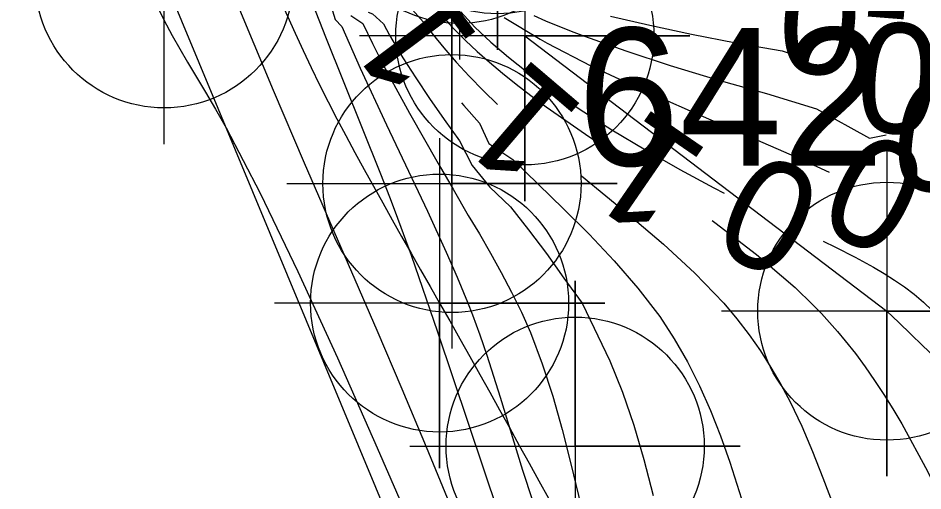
# Model space of a CAD drawing. Extents: x 2602990 to 2605851, y 618069 to 619180.
# Drawn here: x 2604052.46 to 2604068.89, y 618400.76 to 618409.35 of the extents above; entities that cross this region are included whole.
import ezdxf

# ---------------------------------------------------------------- set-up
doc = ezdxf.new("R2010")
doc.units = 0
for name, color, linetype in [('DTM Contours Major', 7, 'Continuous'), ('DTM Contours Major Text', 7, 'Continuous'), ('DTM Contours Minor', 7, 'Continuous'), ('DTM Contours Minor Text', 7, 'Continuous'), ('Exist DTM Breakline', 7, 'Continuous'), ('Exist DTM Breakline Cogo Number', 7, 'Continuous'), ('Exist DTM Breakline Cogo Point CELL', 7, 'Continuous'), ('Exist DTM Breakline Underwater', 7, 'Continuous'), ('Exist DTM Breakline Underwater Cogo Point CELL', 7, 'Continuous'), ('Exist DTM Crownline', 7, 'Continuous'), ('Exist DTM Drainline Cogo Point CELL', 7, 'Continuous'), ('Exist Roads Soil', 7, 'Continuous'), ('Exist Roads Soil Cogo Point CELL', 7, 'Continuous'), ('Exist Structure Major Bridge WW Cogo Point CELL', 7, 'Continuous'), ('Exist Structure Minor Pipes HDPE 18 Inch Cogo Point CELL', 7, 'Continuous')]:
    doc.layers.add(name, color=color, linetype=linetype)

# ---------------------------------------------------------------- blocks, each defined once
blk = doc.blocks.new('EXIST DTM BREAKLINE COGO POINT')
at = {"layer": 'Exist DTM Breakline Cogo Point CELL'}
blk.add_lwpolyline([(0, 0.06), (0, -0.06), (0, 0), (0.06, 0), (-0.06, 0)], dxfattribs=at)
blk.add_circle((0, 0), 0.04688, dxfattribs=at)
blk = doc.blocks.new('EXIST DTM BREAKLINE UNDERWATER COGO POINT')
at = {"layer": 'Exist DTM Breakline Underwater Cogo Point CELL'}
blk.add_lwpolyline([(0, 0.06), (0, -0.06), (0, 0), (0.06, 0), (-0.06, 0)], dxfattribs=at)
blk.add_circle((0, 0), 0.04688, dxfattribs=at)
blk = doc.blocks.new('EXIST DTM DRAINLINE COGO POINT')
at = {"layer": 'Exist DTM Drainline Cogo Point CELL'}
blk.add_lwpolyline([(0, 0.06), (0, -0.06), (0, 0), (0.06, 0), (-0.06, 0)], dxfattribs=at)
blk.add_circle((0, 0), 0.04688, dxfattribs=at)
blk = doc.blocks.new('EXIST ROADS SOIL COGO POINT')
at = {"layer": 'Exist Roads Soil Cogo Point CELL'}
blk.add_lwpolyline([(0, -0.06), (0, 0.06), (0, 0), (0.06, 0), (-0.06, 0)], dxfattribs=at)
blk.add_circle((0, 0), 0.04688, dxfattribs=at)
blk = doc.blocks.new('EXIST STRUCTURE MAJOR BRIDGE WW COGO POINT')
at = {"layer": 'Exist Structure Major Bridge WW Cogo Point CELL'}
blk.add_lwpolyline([(-0.06, 0), (0.06, 0), (0, 0), (0, 0.06), (0, -0.06)], dxfattribs=at)
blk.add_circle((0, 0), 0.04688, dxfattribs=at)
blk = doc.blocks.new('EXIST STRUCTURE MINOR PIPES HDPE COGO POINT')
at = {"layer": 'Exist Structure Minor Pipes HDPE 18 Inch Cogo Point CELL'}
blk.add_lwpolyline([(-0.06, 0), (0.06, 0), (0, 0), (0, 0.06), (0, -0.06)], dxfattribs=at)
blk.add_circle((0, 0), 0.04688, dxfattribs=at)

msp = doc.modelspace()

# ---------------------------------------------------------------- linework, layer by layer
at = {"layer": 'DTM Contours Major'}
for points in [[(2604055.358, 618412.398), (2604055.453, 618412.128), (2604055.642, 618411.615), (2604056.014, 618410.65), (2604056.386, 618409.731), (2604057.09, 618408.045), (2604057.654, 618406.725), (2604058.97, 618403.679), (2604059.425, 618402.614), (2604059.87, 618401.558), (2604060.294, 618400.529)], [(2604061.822, 618409.399), (2604062.038, 618409.304), (2604062.5, 618409.116), (2604062.747, 618409.023), (2604063.492, 618408.758), (2604064.301, 618408.493), (2604065.157, 618408.233), (2604066.047, 618407.981), (2604066.961, 618407.704), (2604067.921, 618407.169), (2604068.226, 618407.23)]]:
    msp.add_lwpolyline(points, dxfattribs=at)
at = {"layer": 'DTM Contours Minor'}
for points in [[(2604052.585, 618419.053), (2604052.958, 618417.718), (2604053.305, 618416.409), (2604053.608, 618415.163), (2604053.797, 618414.301), (2604053.961, 618413.495), (2604054.245, 618412.051), (2604054.381, 618411.415), (2604054.525, 618410.838), (2604054.622, 618410.507), (2604054.727, 618410.195), (2604054.84, 618409.897), (2604054.964, 618409.608), (2604055.101, 618409.323), (2604055.252, 618409.039), (2604055.535, 618408.553), (2604055.862, 618408.008), (2604056.043, 618407.7), (2604056.234, 618407.36), (2604056.852, 618406.171), (2604057.536, 618404.747), (2604058.256, 618403.176), (2604058.98, 618401.541), (2604059.679, 618399.93)], [(2604055.29, 618415.584), (2604055.358, 618415.412), (2604055.621, 618414.786), (2604055.904, 618414.162), (2604056.317, 618413.279), (2604056.53, 618412.806), (2604056.718, 618412.365), (2604057.105, 618411.403), (2604058.038, 618409.015), (2604059.041, 618406.523), (2604059.204, 618406.104), (2604059.306, 618405.835), (2604059.594, 618405.045), (2604060.076, 618403.65), (2604061.184, 618400.351)], [(2604056.652, 618413.725), (2604056.654, 618413.719), (2604057.486, 618411.395), (2604057.861, 618410.389), (2604058.133, 618409.692), (2604058.167, 618409.485), (2604058.214, 618409.33), (2604058.338, 618409.198), (2604058.671, 618408.443), (2604059.15, 618407.414), (2604059.891, 618405.844), (2604060.232, 618405.102), (2604060.433, 618404.645), (2604060.62, 618404.19), (2604060.709, 618403.961), (2604060.842, 618403.597), (2604060.968, 618403.227), (2604061.211, 618402.462), (2604061.461, 618401.651), (2604061.621, 618401.137), (2604061.973, 618400.052)], [(2604059.618, 618409.505), (2604059.814, 618409.287), (2604059.993, 618409.05), (2604060.187, 618408.811), (2604060.411, 618408.555), (2604060.651, 618408.296), (2604060.909, 618408.034), (2604061.166, 618407.781)], [(2604058.498, 618409.403), (2604058.715, 618409.256), (2604058.891, 618408.889), (2604059.082, 618408.515), (2604059.315, 618408.077), (2604059.563, 618407.628), (2604060.089, 618406.71), (2604060.36, 618406.245), (2604060.63, 618405.768), (2604060.837, 618405.432), (2604061.038, 618405.083), (2604061.233, 618404.731), (2604061.42, 618404.373), (2604061.597, 618404.009), (2604061.761, 618403.636), (2604061.977, 618403.068), (2604062.167, 618402.479), (2604062.337, 618401.873), (2604062.496, 618401.253), (2604062.867, 618399.726)], [(2604058.816, 618409.462), (2604058.892, 618409.429), (2604059.093, 618409.248), (2604059.204, 618409.045), (2604059.446, 618408.634), (2604059.678, 618408.267), (2604059.928, 618407.893), (2604060.195, 618407.512), (2604060.476, 618407.125), (2604060.706, 618406.676), (2604061.023, 618406.283), (2604061.401, 618405.926), (2604061.729, 618405.507), (2604062.055, 618405.075), (2604062.371, 618404.628), (2604062.702, 618404.173), (2604063.205, 618403.125), (2604063.434, 618402.554), (2604063.639, 618401.954), (2604063.824, 618401.328), (2604063.993, 618400.676)], [(2604060.12, 618409.438), (2604060.341, 618409.191), (2604060.585, 618408.944), (2604060.793, 618408.747), (2604061.016, 618408.55), (2604061.253, 618408.351), (2604061.503, 618408.15), (2604061.769, 618407.947), (2604062.048, 618407.741), (2604062.762, 618407.243), (2604063.412, 618406.805)], [(2604060.495, 618409.465), (2604060.755, 618409.191), (2604061.044, 618408.919), (2604061.366, 618408.642), (2604061.715, 618408.366), (2604062.089, 618408.089), (2604062.647, 618407.705), (2604063.24, 618407.325), (2604063.855, 618406.956), (2604064.477, 618406.602), (2604065.092, 618406.269), (2604065.279, 618406.173)], [(2604061.287, 618409.362), (2604061.94, 618408.973), (2604062.069, 618408.9), (2604062.861, 618408.488), (2604063.734, 618408.078), (2604064.663, 618407.666), (2604066.597, 618406.823), (2604067.19, 618406.551)], [(2604063.219, 618409.389), (2604063.928, 618409.225), (2604064.689, 618409.061), (2604065.495, 618408.904), (2604066.337, 618408.758), (2604066.717, 618408.629)], [(2604060.512, 618407.813), (2604060.551, 618407.766), (2604060.834, 618407.443), (2604061.005, 618407.075), (2604061.442, 618406.784), (2604062.361, 618405.888), (2604062.826, 618405.424), (2604063.28, 618404.944), (2604063.712, 618404.446), (2604064.115, 618403.928), (2604064.372, 618403.522), (2604064.613, 618403.104), (2604064.832, 618402.671), (2604065.031, 618402.224), (2604065.213, 618401.762), (2604065.382, 618401.285), (2604065.594, 618400.613)], [(2604062.687, 618406.484), (2604063.575, 618405.761), (2604064.179, 618405.247), (2604064.751, 618404.717), (2604065.272, 618404.172), (2604065.511, 618403.888), (2604065.733, 618403.598), (2604065.939, 618403.303), (2604066.131, 618403.002), (2604066.309, 618402.693), (2604066.477, 618402.377), (2604066.689, 618401.934), (2604066.887, 618401.475), (2604067.076, 618401), (2604067.26, 618400.508)], [(2604065.06, 618405.672), (2604065.111, 618405.637), (2604065.87, 618405.058), (2604066.572, 618404.454), (2604066.894, 618404.142), (2604067.047, 618403.982), (2604067.196, 618403.821), (2604067.34, 618403.656), (2604067.48, 618403.488), (2604067.664, 618403.255), (2604067.841, 618403.015), (2604068.013, 618402.768), (2604068.181, 618402.513), (2604068.345, 618402.25), (2604068.506, 618401.978), (2604068.974, 618401.12), (2604069.43, 618400.193)], [(2604067.077, 618405.296), (2604067.306, 618405.187), (2604067.661, 618405.007), (2604067.995, 618404.825), (2604068.189, 618404.71), (2604068.376, 618404.591), (2604068.557, 618404.466), (2604068.731, 618404.334), (2604068.899, 618404.192), (2604069.061, 618404.04), (2604069.344, 618403.734), (2604069.614, 618403.388), (2604069.875, 618403.004), (2604070.132, 618402.581), (2604070.389, 618402.122), (2604070.651, 618401.625), (2604070.992, 618400.948), (2604071.344, 618400.222)]]:
    msp.add_lwpolyline(points, dxfattribs=at)
at = {"layer": 'Exist DTM Breakline'}
msp.add_spline([(2604056.195, 618608.101), (2604070.612, 618564.846), (2604060.948, 618498.617), (2604052.223, 618447.183), (2604051.568, 618445.166), (2604051.779, 618438.355), (2604056.316, 618420.051), (2604056.045, 618414.227), (2604060.112, 618404.174), (2604065.814, 618393.977), (2604079.591, 618374.932), (2604102.645, 618354.376), (2604129.573, 618330.438), (2604185.644, 618288.739), (2604229.181, 618260.22), (2604259.941, 618240.43), (2604275.412, 618231.212), (2604276.014, 618212.47)], degree=3, dxfattribs=at)
at = {"layer": 'Exist DTM Breakline Underwater'}
msp.add_line((2604061.66, 618409.029), (2604068.235, 618404.026), dxfattribs=at)
msp.add_spline([(2604068.235, 618404.026), (2604081.862, 618390.481), (2604106.657, 618363.116), (2604137.711, 618338.436), (2604184.389, 618299.643), (2604239.062, 618271.475), (2604260.626, 618254.325), (2604289.805, 618238.046)], degree=3, dxfattribs=at)
at = {"layer": 'Exist DTM Crownline'}
msp.add_spline([(2603233.488, 618380.754), (2603285.185, 618400.095), (2603335.457, 618418.629), (2603390.812, 618439.069), (2603440.087, 618457.325), (2603493.996, 618477.231), (2603542.655, 618495.301), (2603600.808, 618516.867), (2603653.659, 618536.362), (2603706.222, 618555.742), (2603764.811, 618577.593), (2603823.52, 618599.847), (2603878.564, 618620.56), (2603937.951, 618643.078), (2603997.369, 618665.789), (2604036.209, 618680.665), (2604055.311, 618688.017)], degree=3, dxfattribs=at)
at = {"layer": 'Exist Roads Soil'}
msp.add_lwpolyline([(2604045.714, 618453.546), (2604047.459, 618439.879), (2604050.667, 618425.146), (2604055.11, 618410.065), (2604061.526, 618394.624), (2604071.604, 618377.972), (2604081.757, 618365.136), (2604090.865, 618355.107)], dxfattribs=at)

# ---------------------------------------------------------------- block references
at = {"layer": 'Exist DTM Breakline Cogo Point CELL', "xscale": 50, "yscale": 50}
msp.add_blockref('EXIST DTM BREAKLINE COGO POINT', (2604060.112, 618404.174), dxfattribs=at)
at = {"layer": 'Exist DTM Breakline Underwater Cogo Point CELL', "xscale": 50, "yscale": 50}
for p in [(2604061.66, 618409.029), (2604068.235, 618404.026)]:
    msp.add_blockref('EXIST DTM BREAKLINE UNDERWATER COGO POINT', p, dxfattribs=at)
at = {"layer": 'Exist DTM Drainline Cogo Point CELL', "xscale": 50, "yscale": 50}
msp.add_blockref('EXIST DTM DRAINLINE COGO POINT', (2604061.161, 618411.776), dxfattribs=at)
msp.add_blockref('EXIST DTM DRAINLINE COGO POINT', (2604061.161, 618411.776), dxfattribs=at)
at = {"layer": 'Exist Roads Soil Cogo Point CELL', "xscale": 50, "yscale": 50}
msp.add_blockref('EXIST ROADS SOIL COGO POINT', (2604055.11, 618410.065), dxfattribs=at)
at = {"layer": 'Exist Structure Major Bridge WW Cogo Point CELL', "xscale": 50, "yscale": 50}
for p in [(2604060.337, 618406.346), (2604062.574, 618401.575)]:
    msp.add_blockref('EXIST STRUCTURE MAJOR BRIDGE WW COGO POINT', p, dxfattribs=at)
at = {"layer": 'Exist Structure Minor Pipes HDPE 18 Inch Cogo Point CELL', "xscale": 50, "yscale": 50}
msp.add_blockref('EXIST STRUCTURE MINOR PIPES HDPE COGO POINT', (2604060.471, 618411.601), dxfattribs=at)

# ---------------------------------------------------------------- texts
at = {"layer": 'DTM Contours Major Text'}
msp.add_text('0', height=2, rotation=171.1359, dxfattribs=at).set_placement((2604070.004, 618408.078))
at = {"layer": 'DTM Contours Minor Text'}
for s, rotation, p in [('-0', 175.4718, (2604068.729, 618410.204)), ('1', 126.7598, (2604060.881, 618408.944)), ('-0', 175.205, (2604070.147, 618409.121)), ('1', 139.5358, (2604062.804, 618407.677)), ('1', 145.492, (2604065.067, 618406.892)), ('0', 152.9381, (2604069.13, 618406.714)), ('0', 153.9921, (2604067.201, 618406.341))]:
    msp.add_text(s, height=2, rotation=rotation, dxfattribs=at).set_placement(p)
at = {"layer": 'Exist DTM Breakline Cogo Number'}
msp.add_text('642', height=2.5, dxfattribs=at).set_placement((2604062.612, 618406.674))

doc.saveas('drawing.dxf')
